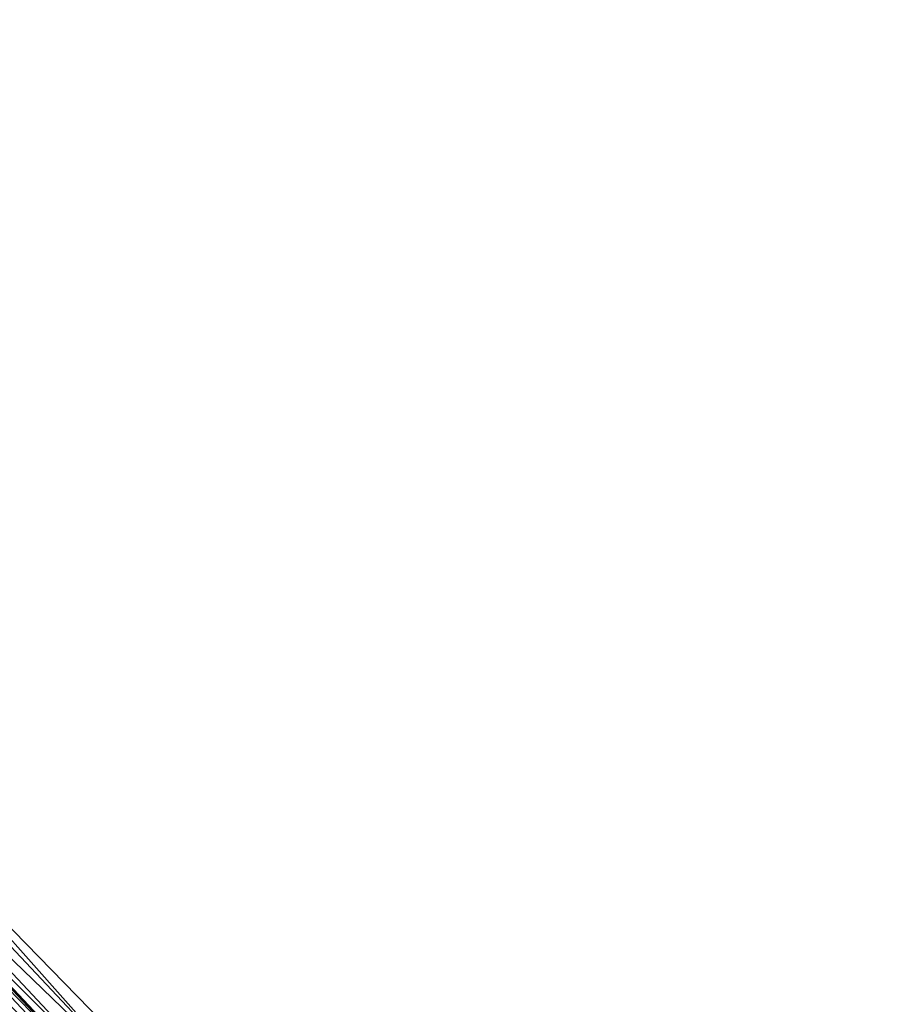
# Model space of a CAD drawing. Header units: feet. Extents: x 2017353 to 2024169, y 808050 to 818690.
# Tile 285 of 305: x 2022835 to 2022885, y 814021 to 814078. Entities that reach past the tile are written whole.
import ezdxf

# ---------------------------------------------------------------- set-up
doc = ezdxf.new("R2010")
doc.units = ezdxf.units.FT
doc.header["$MEASUREMENT"] = 0
doc.layers.add('EP_Travel Lane', color=172, linetype='Continuous', lineweight=53)
doc.layers.add('I-77-MM15-17_SB-Surface-BORDER', color=7, linetype='Continuous')
doc.layers.add('I-77-MM15-17_SB-Surface-TIN', color=7, linetype='Continuous')

msp = doc.modelspace()

# ---------------------------------------------------------------- linework, layer by layer
at = {"layer": 'EP_Travel Lane'}
msp.add_polyline3d([(2022769.379040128, 814087.7297632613, 294.7547948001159), (2022783.657795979, 814073.7430818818, 295.463396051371), (2022797.882435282, 814059.4164384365, 296.1552700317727), (2022811.886032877, 814045.1531143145, 296.8314570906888), (2022826.034916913, 814030.596811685, 297.5256581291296), (2022839.726765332, 814016.0340375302, 298.2030862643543), (2022853.418327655, 814001.4715676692, 298.892780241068), (2022867.104800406, 813986.6246698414, 299.5942182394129), (2022880.586441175, 813971.867862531, 300.2891601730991), (2022894.190334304, 813956.8625569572, 300.9829358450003)], dxfattribs=at)
at = {"layer": 'I-77-MM15-17_SB-Surface-BORDER', "color": 3, "linetype": 'Continuous', "lineweight": -3}
msp.add_polyline3d([(2022770.972810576, 814089.3465911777, 294.9082043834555), (2022785.257227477, 814075.3653871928, 295.6120124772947), (2022799.633649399, 814061.1436051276, 296.3158301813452), (2022813.668397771, 814046.91095998, 296.99397027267), (2022827.604965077, 814032.0793633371, 297.6666465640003), (2022841.576589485, 814017.780694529, 298.3675052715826), (2022855.353183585, 814003.2988571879, 299.0720979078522), (2022869.031053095, 813988.3927877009, 299.7789028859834), (2022882.116961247, 813973.2729143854, 300.4398825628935), (2022895.046015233, 813957.6194864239, 301.0670082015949)], dxfattribs=at)
at = {"layer": 'I-77-MM15-17_SB-Surface-TIN', "color": 128, "linetype": 'Continuous', "lineweight": -3}
for points in [[(2022840.902714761, 814017.1439590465, 298.2981166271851), (2022827.604965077, 814032.0793633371, 297.6666465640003), (2022827.211798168, 814031.7076107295, 297.620721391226)], [(2022840.902714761, 814017.1439590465, 298.2981166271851), (2022841.576589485, 814017.780694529, 298.3675052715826), (2022827.604965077, 814032.0793633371, 297.6666465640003)], [(2022840.902714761, 814017.1439590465, 298.2981166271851), (2022827.211798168, 814031.7076107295, 297.620721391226), (2022826.484615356, 814031.0211637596, 297.5599357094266)], [(2022840.175481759, 814016.4575654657, 298.239482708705), (2022826.484615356, 814031.0211637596, 297.5599357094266), (2022826.034916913, 814030.596811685, 297.5256581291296)], [(2022840.175481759, 814016.4575654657, 298.239482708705), (2022840.902714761, 814017.1439590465, 298.2981166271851), (2022826.484615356, 814031.0211637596, 297.5599357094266)], [(2022825.75730781, 814030.3348494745, 297.5044977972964), (2022839.726765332, 814016.0340375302, 298.2030862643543), (2022826.034916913, 814030.596811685, 297.5256581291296)], [(2022840.175481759, 814016.4575654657, 298.239482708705), (2022826.034916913, 814030.596811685, 297.5256581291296), (2022839.726765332, 814016.0340375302, 298.2030862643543)], [(2022839.44825699, 814015.7711631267, 298.1804957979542), (2022825.75730781, 814030.3348494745, 297.5044977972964), (2022825.03042521, 814029.6480831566, 297.4308410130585)], [(2022839.44825699, 814015.7711631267, 298.1804957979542), (2022839.726765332, 814016.0340375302, 298.2030862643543), (2022825.75730781, 814030.3348494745, 297.5044977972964)], [(2022838.721396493, 814015.0843732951, 298.1058912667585), (2022825.03042521, 814029.6480831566, 297.4308410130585), (2022824.303721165, 814028.9611268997, 297.3495288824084)], [(2022838.721396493, 814015.0843732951, 298.1058912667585), (2022839.44825699, 814015.7711631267, 298.1804957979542), (2022825.03042521, 814029.6480831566, 297.4308410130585)], [(2022837.994640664, 814014.3974721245, 298.0267993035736), (2022824.303721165, 814028.9611268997, 297.3495288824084), (2022823.576936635, 814028.2742562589, 297.2716674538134)], [(2022837.994640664, 814014.3974721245, 298.0267993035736), (2022838.721396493, 814015.0843732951, 298.1058912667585), (2022824.303721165, 814028.9611268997, 297.3495288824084)], [(2022837.26782598, 814013.71063356, 297.9502306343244), (2022823.576936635, 814028.2742562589, 297.2716674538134), (2022822.850067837, 814027.5874752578, 297.1974188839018)], [(2022837.26782598, 814013.71063356, 297.9502306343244), (2022837.994640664, 814014.3974721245, 298.0267993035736), (2022823.576936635, 814028.2742562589, 297.2716674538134)], [(2022836.540959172, 814013.0238504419, 297.8758966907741), (2022822.850067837, 814027.5874752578, 297.1974188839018), (2022822.123137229, 814026.900760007, 297.1258203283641)], [(2022836.540959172, 814013.0238504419, 297.8758966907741), (2022837.26782598, 814013.71063356, 297.9502306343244), (2022822.850067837, 814027.5874752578, 297.1974188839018)], [(2022835.814098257, 814012.3370610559, 297.8013101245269), (2022822.123137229, 814026.900760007, 297.1258203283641), (2022821.396260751, 814026.2139871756, 297.0519010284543)], [(2022835.814098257, 814012.3370610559, 297.8013101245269), (2022836.540959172, 814013.0238504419, 297.8758966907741), (2022822.123137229, 814026.900760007, 297.1258203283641)], [(2022835.087171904, 814011.6503412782, 297.7295290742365), (2022821.396260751, 814026.2139871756, 297.0519010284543), (2022820.669401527, 814025.5271959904, 296.9772419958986)], [(2022835.087171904, 814011.6503412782, 297.7295290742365), (2022835.814098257, 814012.3370610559, 297.8013101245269), (2022821.396260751, 814026.2139871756, 297.0519010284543)], [(2022834.360249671, 814010.9636171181, 297.6575713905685), (2022835.087171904, 814011.6503412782, 297.7295290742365), (2022820.669401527, 814025.5271959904, 296.9772419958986)]]:
    msp.add_3dface(points, dxfattribs=at)

doc.saveas('drawing.dxf')
